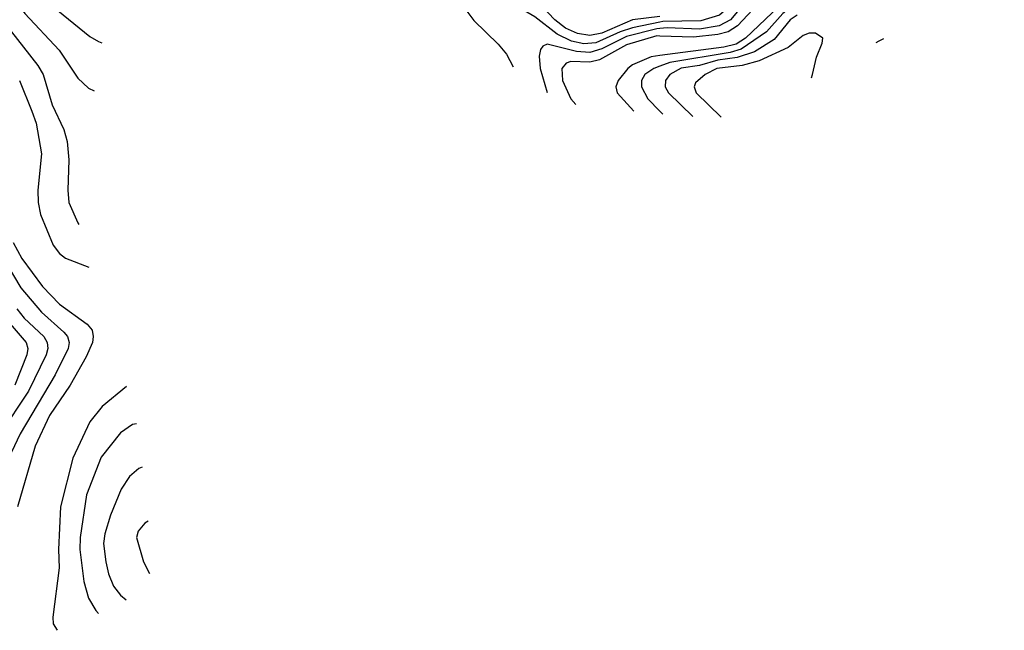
# Model space of a CAD drawing. Header units: inches. Extents: x 990535 to 1117859, y 769386 to 892122.
# Tile 684 of 1056: x 1097900 to 1101130, y 833205 to 835210. Entities that reach past the tile are written whole.
import ezdxf

# ---------------------------------------------------------------- set-up
doc = ezdxf.new("R2010")
doc.units = ezdxf.units.IN
doc.header["$MEASUREMENT"] = 0
doc.layers.add('B0893', color=7, linetype='Continuous')
doc.layers.add('B1803', color=7, linetype='Continuous')

msp = doc.modelspace()

# ---------------------------------------------------------------- linework, layer by layer
at = {"layer": 'B0893', "color": 5}
for points, elevation in [([(1097886.6, 835810), (1097920.4, 835770), (1097942.6, 835730), (1097950.7, 835690), (1097919.4, 835410), (1097924.7, 835364.7), (1097950, 835313.5), (1097990, 835268.3), (1098130, 835154.8), (1098158.3, 835138.3), (1098169.1, 835134.6)], 4580), ([(1100000, 835201.7), (1099910, 835183.8), (1099870, 835170.8), (1099790, 835133.8), (1099750, 835130.7), (1099710, 835140.1), (1099663, 835163), (1099590, 835219.1), (1099495.7, 835275.7), (1099430, 835329.9), (1099390, 835354.9), (1099350, 835368.7), (1099330, 835366.6), (1099312, 835350), (1099324.7, 835310), (1099370, 835233.4), (1099390, 835207), (1099469.3, 835130), (1099496.5, 835096.5), (1099518.7, 835054.9)], 4640), ([(1097888, 835270), (1097916.8, 835230), (1098029, 835110), (1098090, 835018.6), (1098125.3, 834985.3), (1098144, 834976.6)], 4560), ([(1100000, 835220.4), (1099910, 835209.3), (1099810, 835165.7), (1099770, 835157.8), (1099730, 835164.5), (1099690, 835182.6), (1099655.6, 835210), (1099590, 835279.9)], 4620), ([(1097845.8, 835205.8), (1097959.5, 835059.5), (1097976.6, 835030), (1098005.7, 834930), (1098044.3, 834850), (1098055.3, 834810), (1098060.9, 834750), (1098058, 834650), (1098061.3, 834610), (1098090, 834542.6), (1098093.6, 834537.7)], 4540), ([(1100000, 835181.1), (1099990, 835180.2), (1099890, 835154.4), (1099810, 835114.6), (1099770, 835101.9), (1099726.1, 835106.1), (1099630, 835130.3), (1099616.3, 835123.7), (1099607.8, 835112.2), (1099603.7, 835090), (1099607.1, 835050), (1099629.8, 834970.7)], 4660), ([(1100000, 835156.3), (1099990, 835156.6), (1099890, 835127.9), (1099802, 835078), (1099770, 835071.1), (1099707.6, 835072.4), (1099692.2, 835067.8), (1099678.7, 835050), (1099680.5, 835010), (1099707.5, 834950), (1099724.2, 834931.8)], 4680), ([(1100000, 835092), (1099971.8, 835088.2), (1099910, 835061.5), (1099894.8, 835050), (1099862.6, 835010), (1099854.9, 834990), (1099860.1, 834970), (1099914.2, 834909.2)], 4720), ([(1100000, 835057.5), (1099980.6, 835050), (1099950.3, 835029.7), (1099939.7, 835010), (1099940.1, 834990), (1099960.9, 834950), (1100000, 834910.1)], 4740), ([(1097898.5, 835010), (1097939.9, 834910), (1097953.3, 834870), (1097971.7, 834770), (1097958.8, 834650), (1097960.3, 834610), (1097967.8, 834570), (1098009.3, 834470), (1098030, 834442.3), (1098050, 834426.5), (1098126.7, 834396.9)], 4520), ([(1097878, 834478), (1097906.3, 834426.3), (1097974.2, 834334.2), (1098030, 834275.8), (1098121.3, 834210), (1098136.9, 834190), (1098141.2, 834170), (1098138.3, 834150), (1098117.4, 834102.6), (1098065.3, 834010), (1097997.8, 833910), (1097950.4, 833810), (1097892.8, 833610)], 4480), ([(1097855.3, 834410), (1097903.5, 834330), (1097971.7, 834250), (1098044.3, 834184.3), (1098056.2, 834170), (1098062.2, 834150), (1098059, 834130), (1098016.6, 834043.4), (1097901.6, 833850), (1097873.3, 833790)], 4460), ([(1097890, 834261), (1097914.6, 834230), (1097978.6, 834170), (1097990.1, 834150), (1097991.7, 834130), (1097986.1, 834110), (1097928.9, 833990), (1097834.4, 833850)], 4440), ([(1097835.1, 834250), (1097920.6, 834150), (1097925.9, 834130), (1097922.9, 834110), (1097883.4, 834010)], 4420), ([(1098250.3, 834005.7), (1098170, 833939.6), (1098130, 833889.1), (1098073.8, 833770), (1098033.3, 833610), (1098026.6, 833470), (1098029.3, 833410), (1098007.9, 833247.9), (1098010, 833226), (1098022.1, 833204.7)], 4520), ([(1098283.1, 833882.5), (1098270, 833880.2), (1098230, 833853.5), (1098166.8, 833773.2), (1098119.2, 833650), (1098098.4, 833510), (1098096.6, 833470), (1098110, 833365.5), (1098125.6, 833310), (1098149.4, 833269.4), (1098158.5, 833259.6)], 4540), ([(1098301.4, 833741.1), (1098290, 833735.7), (1098259.7, 833710), (1098232.1, 833667.9), (1098197.5, 833582.5), (1098178.8, 833521.2), (1098175, 833490), (1098182.2, 833430), (1098190.6, 833390), (1098207.6, 833350), (1098230, 833320.7), (1098248.7, 833305)], 4560), ([(1098320.7, 833562.8), (1098310, 833556.2), (1098288, 833530), (1098283, 833510), (1098306.2, 833430), (1098325.5, 833390.9)], 4580)]:
    msp.add_lwpolyline(points, dxfattribs=dict(at, elevation=elevation))
at = {"layer": 'B1803', "color": 5}
for points, elevation in [([(1101082.5, 835898.1), (1101053.2, 835850), (1100944.5, 835755.5), (1100830, 835676.5), (1100810, 835670.5), (1100747, 835673), (1100730.2, 835669.8), (1100718.3, 835661.7), (1100708.9, 835650), (1100669.2, 835550), (1100650, 835520.7), (1100625.3, 835494.7), (1100590, 835470), (1100459.9, 835400.1), (1100414.8, 835385.2), (1100348.8, 835371.2), (1100307.4, 835352.6), (1100286.7, 835333.3), (1100227.5, 835252.5), (1100195, 835225), (1100134.1, 835205.9), (1100010, 835203.7), (1100000, 835201.7)], 4640), ([(1101095.1, 835865.1), (1101086.5, 835850), (1100971.6, 835748.4), (1100850, 835660.7), (1100829.6, 835650.4), (1100770, 835644.5), (1100744.6, 835635.4), (1100730, 835616), (1100683.3, 835516.7), (1100663.4, 835490), (1100635.4, 835464.6), (1100470, 835375.8), (1100371.5, 835348.5), (1100344.2, 835335.8), (1100314.6, 835310), (1100231.9, 835210), (1100194, 835190), (1100130, 835179.3), (1100023.3, 835183.3), (1100000, 835181.1)], 4660), ([(1101105.4, 835838.2), (1101090, 835820.5), (1101009.5, 835750), (1100924.4, 835690), (1100873.2, 835646.8), (1100833.4, 835626.6), (1100770, 835609.5), (1100752.5, 835587.6), (1100705.4, 835494.6), (1100669, 835451), (1100621.2, 835418.8), (1100490, 835355.1), (1100401.7, 835330), (1100370, 835314.5), (1100254.1, 835190), (1100223.5, 835170), (1100190, 835161.1), (1100110, 835152.7), (1100000, 835156.3)], 4680), ([(1101121.7, 835795.6), (1101045.3, 835714.7), (1100899.5, 835600.5), (1100870, 835584.4), (1100829.2, 835570.8), (1100810, 835556.7), (1100744.8, 835435.2), (1100717.8, 835402.2), (1100684.8, 835375.2), (1100644.9, 835355.1), (1100422.1, 835277.9), (1100390, 835253.6), (1100281.2, 835150), (1100250.5, 835129.5), (1100210, 835119.8), (1100000, 835092)], 4720), ([(1101129.8, 835774.3), (1101070, 835700.8), (1100910, 835574.2), (1100842.4, 835537.6), (1100825.4, 835514.6), (1100763.9, 835396.1), (1100736.4, 835363.6), (1100702.8, 835337.2), (1100650, 835314.6), (1100430, 835250.8), (1100402.8, 835230), (1100349.3, 835170.6), (1100266.4, 835113.6), (1100230, 835102.6), (1100032.7, 835070), (1100000, 835057.5)], 4740), ([(1100450, 835224.6), (1100427.8, 835210), (1100374.6, 835145.4), (1100310, 835104.8), (1100253.9, 835086.1), (1100190, 835077.2), (1100130, 835059.9), (1100070, 835050.8), (1100032.4, 835030), (1100018.7, 835010), (1100017.7, 834990), (1100028.3, 834970), (1100108.2, 834892.2)], 4760), ([(1100490, 835166.4), (1100470, 835158.4), (1100421.2, 835118.8), (1100325.5, 835074.5), (1100270, 835059.2), (1100187.2, 835050), (1100148.3, 835030), (1100117.2, 835002.8), (1100112, 834990), (1100119, 834970), (1100200.8, 834890.4)], 4780), ([(1100497.5, 835019), (1100500.9, 835030), (1100513.2, 835086.8), (1100532.8, 835132.8), (1100534.7, 835150), (1100510, 835165.7), (1100490, 835166.4)], 4780), ([(1100709.5, 835134.7), (1100718.8, 835141.2), (1100734.7, 835148.4)], 4760), ([(1100000, 834910.1), (1100010, 834899.9)], 4740)]:
    msp.add_lwpolyline(points, dxfattribs=dict(at, elevation=elevation))

doc.saveas('drawing.dxf')
